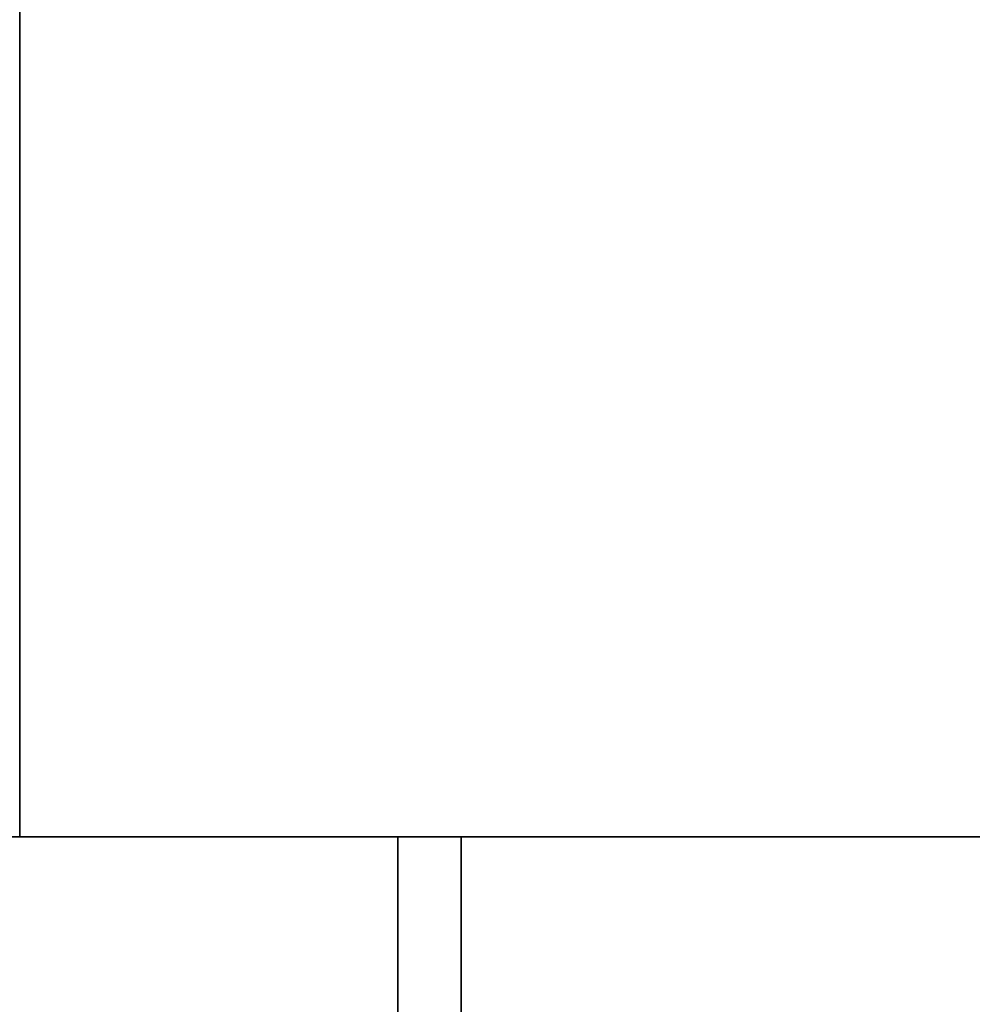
# Model space of a CAD drawing. Header units: millimetres. Extents: x -493 to 6693, y -115 to 145.
# Tile 293 of 656: x 343 to 365, y -19 to 4. Entities that reach past the tile are written whole.
import ezdxf

# ---------------------------------------------------------------- set-up
doc = ezdxf.new("R2010")
doc.units = ezdxf.units.MM
doc.layers.add('151', color=7, linetype='Continuous', true_color=0xffffff)

# ---------------------------------------------------------------- blocks, each defined once
blk = doc.blocks.new('UG_SURFACE_001')
at = {"layer": '151', "color": 252, "linetype": 'Continuous', "lineweight": 35}
for points in [[(492.5, -15, 2200.25), (492.5, 135, 2200.25), (-492.5, 135, 2200.25), (-492.5, -15, 2200.25)], [(-342.5, -15, 2050.25), (-342.5, 135, 2050.25), (342.5, 135, 2050.25), (342.5, -15, 2050.25)], [(342.5, -15, 2050.25), (342.5, 135, 2050.25), (342.5, 135, -7.75), (342.5, -15, -7.75)], [(342.5, -15, -7.75), (342.5, 135, -7.75), (492.5, 135, -7.75), (492.5, -15, -7.75)], [(492.5, -15, 2200.25), (-492.5, -15, 2200.25), (-342.5, -15, 2050.25), (342.5, -15, 2050.25)], [(342.5, -15, 2050.25), (342.5, -15, -7.75), (492.5, -15, -7.75), (492.5, -15, 2200.25)]]:
    blk.add_3dface(points, dxfattribs=at)
blk = doc.blocks.new('UG_SURFACE_088')
at = {"layer": '151', "color": 252, "linetype": 'Continuous', "lineweight": 35}
for points in [[(-353, -15, 2060.25), (353, -15, 2060.25), (351.5, -15, 2058.75), (-351.5, -15, 2058.75)], [(-353, -15, 2060.25), (-353, -21.92, 2060.25), (353, -21.92, 2060.25), (353, -15, 2060.25)], [(-351.5, -15, 2058.75), (351.5, -15, 2058.75), (351.5, -21.92, 2058.75), (-351.5, -21.92, 2058.75)], [(351.5, -21.92, 2058.75), (351.5, -15, 2058.75), (353, -15, 2060.25), (353, -21.92, 2060.25)]]:
    blk.add_3dface(points, dxfattribs=at)
blk = doc.blocks.new('UG_SURFACE_089')
at = {"layer": '151', "color": 252, "linetype": 'Continuous', "lineweight": 35}
for points in [[(353, -15, 2060.25), (353, -15, -7.75), (351.5, -15, -7.75), (351.5, -15, 2058.75)], [(351.5, -15, 2058.75), (351.5, -15, -7.75), (351.5, -21.92, -7.75), (351.5, -21.92, 2058.75)], [(351.5, -21.92, -7.75), (351.5, -15, -7.75), (353, -15, -7.75), (353, -21.92, -7.75)], [(353, -21.92, 2060.25), (353, -15, 2060.25), (351.5, -15, 2058.75), (351.5, -21.92, 2058.75)], [(353, -15, 2060.25), (353, -21.92, 2060.25), (353, -21.92, -7.75), (353, -15, -7.75)]]:
    blk.add_3dface(points, dxfattribs=at)

msp = doc.modelspace()

# ---------------------------------------------------------------- linework, layer by layer
at = {"layer": '151', "color": 253, "linetype": 'Continuous', "lineweight": -3}
for p, q in [((-492.5, -15, 2200.25), (492.5, -15, 2200.25)), ((353, -15, 2060.25), (-353, -15, 2060.25)), ((351.5, -15, 2058.75), (-351.5, -15, 2058.75)), ((342.5, -15, -7.75), (492.5, -15, -7.75)), ((351.5, -15, 2058.75), (351.5, -21.92, 2058.75)), ((351.5, -15, -7.75), (351.5, -15, 2058.75)), ((351.5, -15, 2058.75), (351.5, -21.92, 2058.75)), ((351.5, -15, -7.75), (353, -15, -7.75)), ((353, -15, 2060.25), (351.5, -15, 2058.75)), ((353, -15, 2060.25), (351.5, -15, 2058.75)), ((351.5, -15, -7.75), (351.5, -21.92, -7.75)), ((353, -15, -7.75), (353, -15, 2060.25)), ((353, -15, 2060.25), (353, -21.92, 2060.25)), ((353, -15, -7.75), (353, -21.92, -7.75)), ((353, -15, 2060.25), (353, -21.92, 2060.25))]:
    msp.add_line(p, q, dxfattribs=at)

# ---------------------------------------------------------------- block references
for name in ['UG_SURFACE_088', 'UG_SURFACE_089', 'UG_SURFACE_001']:
    msp.add_blockref(name, (0, 0), dxfattribs=at)

doc.saveas('drawing.dxf')
